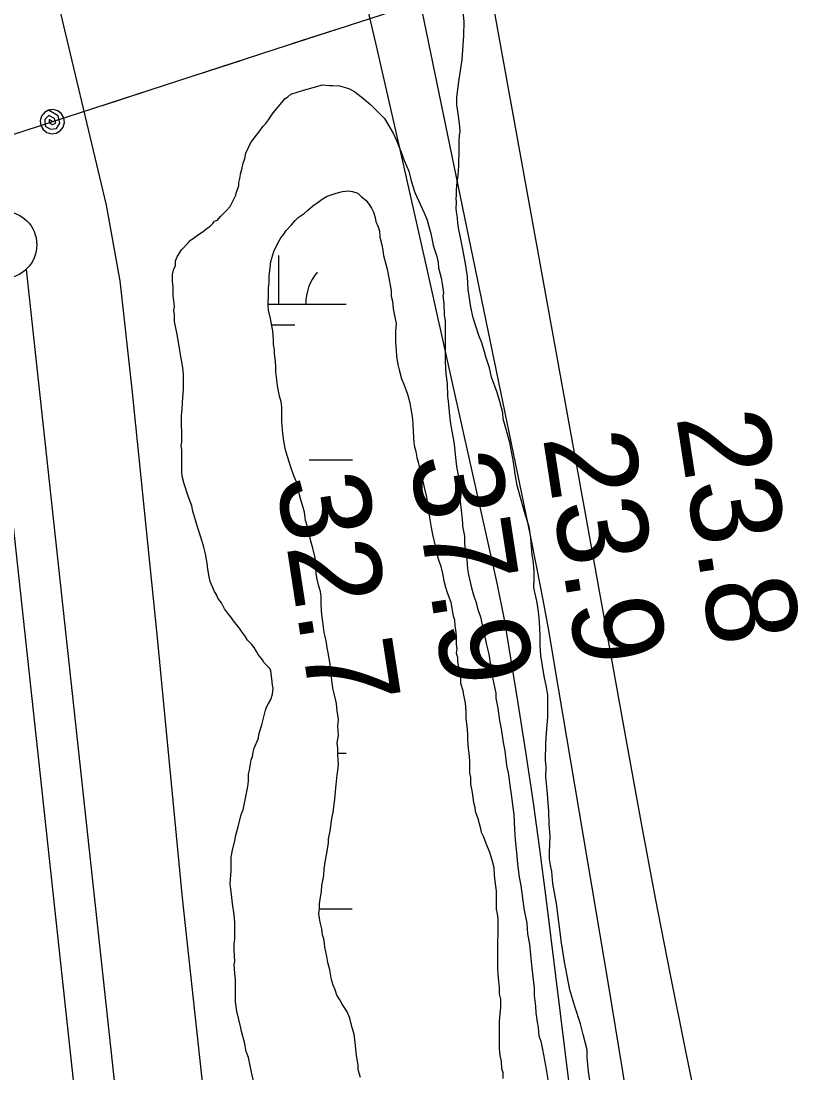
# Model space of a CAD drawing. Extents: x 3250478 to 3288318, y 788638 to 816472.
# Drawn here: x 3273546 to 3274126, y 803965 to 804744 of the extents above; entities that cross this region are included whole.
import ezdxf

# ---------------------------------------------------------------- set-up
doc = ezdxf.new("R2010")
doc.units = 0
for name, color, linetype in [('V-LEVE-TOET', 7, 'Continuous'), ('V-RIVR-RANG', 7, 'Continuous'), ('V-SITE-VEGE', 7, 'Continuous'), ('V-SURV-LINE', 7, 'Continuous'), ('V-TOPO-MAJR', 7, 'Continuous'), ('V-TOPO-MINR', 7, 'Continuous'), ('V-UTIL-LINE', 7, 'Continuous'), ('V-WETL-SWMP', 7, 'Continuous')]:
    doc.layers.add(name, color=color, linetype=linetype)

msp = doc.modelspace()

# ---------------------------------------------------------------- linework, layer by layer
at = {"layer": 'V-LEVE-TOET'}
msp.add_lwpolyline([(3273690.87, 803864.95), (3273665.92, 804094.69), (3273646.98, 804289.91), (3273628.68, 804471.49), (3273619.65, 804551.83), (3273609.58, 804607.88), (3273570.85, 804771.11)], dxfattribs=at)
at = {"layer": 'V-SITE-VEGE'}
for points in [[(3273968.61, 803954.78), (3273966.7, 803965.97), (3273965.67, 803976.31), (3273965.86, 803982.07), (3273962.8, 803993.53), (3273960.95, 804001.26), (3273956.71, 804014.15), (3273953.05, 804026.46), (3273948.97, 804047.4), (3273946.73, 804061.46), (3273943.09, 804090.46), (3273940.26, 804105.38), (3273939.53, 804114.29), (3273938.6, 804118.88), (3273937.95, 804123.47), (3273937.87, 804128.36), (3273938.25, 804140.16), (3273937.52, 804149.65), (3273937.37, 804158.85), (3273936.25, 804174.37), (3273935.22, 804184.43), (3273935.39, 804191.91), (3273935.03, 804196.51), (3273935.11, 804208.89), (3273935.56, 804216.95), (3273936.52, 804228.47), (3273936.69, 804235.38), (3273936.54, 804244.88), (3273935.58, 804250.9), (3273934.01, 804258.93), (3273931.46, 804274.14), (3273931.05, 804281.33), (3273930.93, 804289.1), (3273930.48, 804299.16), (3273929.77, 804306.92), (3273928.81, 804313.23), (3273927.25, 804320.11), (3273926.65, 804322.12), (3273926.31, 804324.99), (3273926.5, 804331.04), (3273926.4, 804337.08), (3273925.7, 804344.83), (3273925.06, 804348.57), (3273923.99, 804361.5), (3273922.71, 804369.53), (3273919.06, 804381.56), (3273913.86, 804400.18), (3273912.6, 804407.06), (3273911.28, 804417.4), (3273908.45, 804432.03), (3273903.56, 804449.5), (3273903.2, 804454.1), (3273901.05, 804462.41), (3273899.21, 804469), (3273895, 804480.44), (3273893.45, 804487.32), (3273890.72, 804495.62), (3273889.8, 804499.34), (3273887.68, 804505.93), (3273885.57, 804511.36), (3273883.16, 804518.23), (3273881.33, 804524.53), (3273879.48, 804532.27), (3273877.54, 804545.47), (3273877.09, 804554.96), (3273875.81, 804563.29), (3273873.6, 804575.33), (3273872.04, 804582.79), (3273870.46, 804591.11), (3273869.83, 804594.55), (3273869.76, 804598.58), (3273869.14, 804601.45), (3273868.79, 804605.18), (3273869, 804610.36), (3273868.67, 804612.66), (3273868.92, 804615.25), (3273868.86, 804618.42), (3273869.08, 804622.74), (3273870.11, 804630.24), (3273870.57, 804637.15), (3273870.95, 804649.53), (3273870.85, 804654.99), (3273871.06, 804659.89), (3273871.6, 804662.2), (3273871.54, 804666.23), (3273870.9, 804669.96), (3273870.55, 804673.98), (3273869.26, 804682.31), (3273869.17, 804687.77), (3273870.44, 804697.86), (3273873.04, 804715.46), (3273874.46, 804733.61), (3273874.58, 804743.97), (3273871.48, 804775.57)], [(3273710.72, 804639.08), (3273712.03, 804642.59), (3273712.9, 804646.54), (3273716.41, 804654.45), (3273722.55, 804661.92), (3273725.62, 804666.32), (3273727.37, 804668.07), (3273729.57, 804671.15), (3273733.08, 804676.42), (3273741.85, 804686.97), (3273744.04, 804688.29), (3273746.24, 804690.05), (3273755.45, 804693.13), (3273765.55, 804695.78), (3273769.5, 804697.1), (3273774.77, 804696.66), (3273776.97, 804696.67), (3273782.24, 804696.23), (3273787.51, 804694.92), (3273789.71, 804694.04), (3273793.66, 804691.85), (3273800.25, 804686.59), (3273805.53, 804682.2), (3273815.64, 804672.11), (3273822.24, 804660.7), (3273824.44, 804655.87), (3273827.96, 804647.09), (3273830.16, 804640.95), (3273833.68, 804633.05), (3273835.44, 804626.02), (3273838.08, 804617.24), (3273844.69, 804602.76), (3273846.89, 804597.49), (3273849.97, 804586.95), (3273851.74, 804578.17), (3273852.62, 804575.1), (3273854.38, 804569.83), (3273855.26, 804565.44), (3273855.7, 804561.49), (3273857.47, 804554.02), (3273858.35, 804549.63), (3273859.24, 804543.05), (3273858.8, 804540.85), (3273859.68, 804535.14), (3273859.69, 804526.36), (3273860.57, 804522.41), (3273860.6, 804492.11), (3273861.05, 804482.89), (3273861.94, 804475.86), (3273862.39, 804466.2), (3273862.83, 804462.69), (3273863.72, 804452.15), (3273864.6, 804446), (3273866.81, 804433.71), (3273867.25, 804430.64), (3273868.14, 804420.98), (3273869.02, 804414.39), (3273870.79, 804405.17), (3273871.24, 804395.51), (3273871.24, 804392.44), (3273872.57, 804379.7), (3273873.45, 804372.24), (3273873.46, 804370.04), (3273874.78, 804362.58), (3273874.79, 804357.31), (3273875.67, 804350.28), (3273876.56, 804345.45), (3273877, 804338.43), (3273877.88, 804334.04), (3273880.09, 804324.38), (3273881.85, 804318.23), (3273883.17, 804314.28), (3273884.94, 804307.7), (3273886.69, 804302.87)], [(3273714.67, 804186.33), (3273715.54, 804189.4), (3273715.98, 804192.48), (3273716.85, 804196.87), (3273717.73, 804199.51), (3273718.17, 804202.58), (3273719.04, 804205.66), (3273722.11, 804213.12), (3273722.54, 804215.76), (3273724.73, 804222.79), (3273727.36, 804233.77), (3273728.23, 804235.97), (3273729.55, 804238.6), (3273731.3, 804241.68), (3273732.61, 804245.63), (3273733.05, 804250.02), (3273732.61, 804252.22), (3273732.17, 804257.05), (3273731.28, 804262.76), (3273731.28, 804263.2), (3273730.4, 804264.95), (3273726.45, 804268.9), (3273725.12, 804271.09), (3273722.05, 804275.04), (3273720.73, 804277.24), (3273718.97, 804280.31), (3273717.21, 804282.5), (3273714.13, 804285.57), (3273712.37, 804288.65), (3273709.29, 804292.6), (3273707.98, 804294.79), (3273703.58, 804300.06), (3273702.26, 804302.25), (3273699.18, 804305.76), (3273696.98, 804308.83), (3273694.78, 804313.22), (3273692.15, 804316.73), (3273691.26, 804318.93), (3273689.51, 804321.56), (3273686.43, 804329.02), (3273685.54, 804332.54), (3273684.66, 804338.24), (3273684.22, 804342.63), (3273682.89, 804349.66), (3273681.57, 804354.49), (3273679.37, 804361.95), (3273676.72, 804370.29), (3273673.64, 804381.27), (3273672.76, 804385.22), (3273670.11, 804392.24), (3273667.03, 804401.46), (3273665.71, 804407.17), (3273665.27, 804410.68), (3273665.25, 804426.93), (3273664.81, 804429.56), (3273665.25, 804432.64), (3273665.23, 804451.96), (3273665.66, 804456.79), (3273666.09, 804465.57), (3273666.53, 804471.28), (3273666.52, 804482.7), (3273666.07, 804487.53), (3273664.74, 804495.87), (3273663.86, 804500.26), (3273662.1, 804510.8), (3273659.89, 804521.78), (3273659.89, 804527.05), (3273659.44, 804529.68), (3273659.88, 804533.19), (3273658.99, 804541.1), (3273658.99, 804547.24), (3273658.54, 804551.64), (3273658.54, 804556.47), (3273659.41, 804560.86), (3273660.73, 804563.06), (3273660.72, 804566.57), (3273662.04, 804570.08), (3273665.11, 804574.92), (3273670.37, 804580.19), (3273671.69, 804581.95), (3273673.88, 804583.27), (3273676.08, 804585.03), (3273681.34, 804588.55), (3273683.98, 804590.74), (3273686.61, 804592.5), (3273688.36, 804594.26), (3273689.68, 804596.02), (3273691.88, 804596.9), (3273694.07, 804599.54), (3273698.46, 804603.93), (3273701.09, 804607.01), (3273703.28, 804610.96), (3273705.47, 804615.36), (3273705.91, 804617.55), (3273706.78, 804620.19), (3273707.66, 804622.38), (3273707.66, 804624.58), (3273708.53, 804628.54), (3273708.97, 804631.17), (3273709.84, 804634.24), (3273710.72, 804639.08)], [(3273886.69, 804302.87), (3273888.46, 804294.53), (3273889.78, 804289.26), (3273891.11, 804282.23), (3273892.87, 804275.21), (3273894.64, 804264.23), (3273895.96, 804256.77), (3273898.17, 804246.23), (3273898.17, 804242.72), (3273899.5, 804235.26), (3273900.82, 804226.03), (3273902.15, 804219.89), (3273903.47, 804209.79), (3273904.8, 804203.64), (3273906.12, 804192.67), (3273907.45, 804186.08), (3273908.78, 804175.98), (3273909.22, 804173.34), (3273911.43, 804156.22), (3273911.88, 804145.68), (3273912.33, 804137.78), (3273913.65, 804125.92), (3273914.1, 804119.77), (3273915.43, 804110.11), (3273916.75, 804103.97), (3273918.96, 804086.84), (3273921.17, 804075.87), (3273921.62, 804067.96), (3273922.94, 804060.5), (3273923.83, 804052.6), (3273924.72, 804042.5), (3273925.6, 804036.35), (3273926.48, 804027.57), (3273926.49, 804022.3), (3273927.38, 804014.4), (3273927.82, 804009.57), (3273928.7, 804002.54), (3273929.59, 803998.59), (3273930.03, 803992.44), (3273931.35, 803988.49), (3273932.67, 803982.34), (3273934.88, 803970.49), (3273937.53, 803954.24)], [(3273718.84, 803957.98), (3273717.08, 803965.45), (3273715.75, 803971.59), (3273714.87, 803976.42), (3273713.11, 803980.81), (3273711.79, 803987.84), (3273709.58, 803995.74), (3273709.14, 803998.38), (3273706.06, 804010.67), (3273705.17, 804017.69), (3273705.15, 804034.38), (3273704.71, 804038.77), (3273704.27, 804045.36), (3273704.7, 804047.55), (3273704.25, 804055.9), (3273704.25, 804060.29), (3273704.69, 804064.24), (3273704.67, 804076.54), (3273704.23, 804082.24), (3273702.9, 804090.59), (3273702.46, 804094.98), (3273701.58, 804101.12), (3273701.13, 804105.08), (3273702, 804114.74), (3273701.99, 804124.84), (3273702.87, 804130.11), (3273704.62, 804137.14), (3273705.49, 804141.09), (3273707.24, 804147.24), (3273709.43, 804156.46), (3273710.74, 804159.98), (3273714.24, 804177.11), (3273714.67, 804181.06), (3273714.67, 804186.33)]]:
    msp.add_lwpolyline(points, dxfattribs=at)
at = {"layer": 'V-SURV-LINE'}
for points in [[(3273666.85, 803204.82), (3273520.1, 804557.07)], [(3273549.92, 804560.32), (3273696.68, 803208.07)]]:
    msp.add_lwpolyline(points, dxfattribs=at)
msp.add_circle((3273532.85, 804578.55), 25, dxfattribs=at)
at = {"layer": 'V-TOPO-MAJR'}
msp.add_lwpolyline([(3273838.68, 804774.89), (3273849.71, 804720.8), (3273923.55, 804363.17), (3273928.34, 804339.34), (3273932.94, 804315.47), (3273937.29, 804291.56), (3273941.45, 804267.61), (3273981.27, 804030.82), (3273991.88, 803966.07), (3274002.12, 803901.28), (3274011.81, 803836.39), (3274021.13, 803771.45), (3274034, 803679.06), (3274036.68, 803660.28), (3274039.44, 803641.52), (3274042.33, 803622.78), (3274044.52, 803608.99)], dxfattribs=at)
at = {"layer": 'V-TOPO-MINR'}
for points in [[(3273844.91, 805038.03), (3273953.93, 804436.8), (3273957.39, 804417.67), (3273960.85, 804398.54), (3273964.3, 804379.41), (3273967.75, 804360.28), (3273971.19, 804341.14), (3273974.63, 804322.01), (3273978.07, 804302.88), (3273981.5, 804283.74), (3273995.07, 804208.2), (3274005.5, 804151.33), (3274016.21, 804094.52), (3274027.34, 804037.79), (3274038.75, 803981.11), (3274100.59, 803679.62), (3274103.57, 803664.91), (3274106.49, 803650.19), (3274109.34, 803635.45), (3274112.13, 803620.7), (3274153.86, 803397.07), (3274168.46, 803316.24), (3274182.44, 803235.3), (3274190.32, 803186.22)], [(3273789.76, 804810.11), (3273809.05, 804726.99), (3273828.15, 804643.83), (3273846.98, 804560.61), (3273865.61, 804477.34), (3273898.81, 804327.78), (3273900.63, 804319.24), (3273902.35, 804310.69), (3273903.93, 804302.11), (3273905.42, 804293.52), (3273914.38, 804238.87), (3273920.07, 804202.9), (3273925.47, 804166.89), (3273930.45, 804130.83), (3273935.15, 804094.72), (3273981.69, 803720.1), (3273987.22, 803677.79), (3273993.12, 803635.54), (3273999.58, 803593.36), (3274003.53, 803568.95)]]:
    msp.add_lwpolyline(points, dxfattribs=at)
at = {"layer": 'V-UTIL-LINE'}
for points in [[(3267768.93, 795051.98), (3267595.67, 796245.38), (3267428.9, 797433.42), (3267186.06, 798668.26), (3266836.48, 800535.41), (3266601.41, 801827.17), (3266502.44, 802344.08), (3267033.54, 802517.88), (3268674.42, 803054.43), (3270333.6, 803588.95), (3271983.5, 804153.96), (3273734.48, 804723.43), (3276865.71, 805743.97)], [(3273747.25, 804727.59), (3273779.57, 804738.13)], [(3273676.88, 804704.7), (3273709.21, 804715.21)], [(3273606.51, 804681.81), (3273638.84, 804692.33)], [(3273569.42, 804669.75), (3273567.13, 804671.49), (3273567.04, 804669.17), (3273569.26, 804667.56), (3273571.93, 804668.77), (3273571.03, 804672.04), (3273566.91, 804674.27), (3273563.77, 804671.38), (3273563.99, 804666.52), (3273567.96, 804664.25), (3273572.41, 804664.67), (3273575, 804668.74), (3273573.61, 804674.07), (3273566.64, 804678.31), (3273563.57, 804676.59), (3273561.4, 804673.83), (3273560.45, 804670.45), (3273560.86, 804666.97), (3273562.58, 804663.9), (3273565.34, 804661.73), (3273568.72, 804660.78), (3273572.2, 804661.19), (3273575.27, 804662.91), (3273577.44, 804665.67), (3273578.39, 804669.05), (3273577.98, 804672.53), (3273576.26, 804675.6), (3273573.5, 804677.77), (3273570.12, 804678.72), (3273566.64, 804678.31)]]:
    msp.add_lwpolyline(points, dxfattribs=at)
at = {"layer": 'V-WETL-SWMP'}
for p, q in [((3273737.23, 804534.67), (3273737.24, 804570.67)), ((3273729.29, 804534.68), (3273787.23, 804534.66)), ((3273731.98, 804519.24), (3273749.22, 804519.24)), ((3273759.78, 804419.23), (3273791.78, 804419.23)), ((3273780.96, 804201.99), (3273787.13, 804201.98)), ((3273767.4, 804086.56), (3273791.69, 804086.55))]:
    msp.add_line(p, q, dxfattribs=at)
for points in [[(3273773.86, 804276.41), (3273772.98, 804279.92), (3273772.54, 804283.88), (3273771.66, 804288.27), (3273770.77, 804291.34), (3273769.89, 804299.24), (3273769.45, 804302.75), (3273769, 804307.15), (3273768.56, 804312.85), (3273768.55, 804317.68), (3273768.11, 804321.64), (3273766.79, 804325.59), (3273765.47, 804331.73), (3273765.02, 804335.25), (3273764.58, 804338.76), (3273764.14, 804343.15), (3273764.13, 804346.66), (3273762.37, 804353.69), (3273761.05, 804358.96), (3273759.73, 804364.66), (3273758.4, 804369.49), (3273757.08, 804374.32), (3273756.2, 804380.47), (3273755.31, 804383.98), (3273753.55, 804389.69), (3273752.67, 804393.2), (3273751.35, 804398.47), (3273750.47, 804402.86), (3273748.27, 804407.25), (3273746.06, 804413.83), (3273745.18, 804416.91), (3273742.54, 804425.69), (3273741.66, 804428.76), (3273740.77, 804434.91), (3273740.33, 804438.86), (3273739.45, 804447.64), (3273739.44, 804453.79), (3273739.44, 804458.18), (3273738.99, 804462.13), (3273737.67, 804466.52), (3273736.35, 804473.98), (3273735.9, 804478.38), (3273735.02, 804484.52), (3273735.01, 804488.91), (3273734.57, 804494.18), (3273734.13, 804497.7), (3273734.12, 804500.77), (3273733.24, 804504.72), (3273733.24, 804508.23), (3273732.79, 804514.82), (3273731.91, 804519.65), (3273731.03, 804524.04), (3273729.7, 804530.19), (3273729.26, 804534.14), (3273729.69, 804541.6), (3273729.69, 804546.44), (3273730.12, 804550.83), (3273730.12, 804555.66), (3273730.55, 804559.17), (3273731.43, 804566.2), (3273733.61, 804573.67), (3273736.24, 804579.38), (3273738.87, 804583.77), (3273741.07, 804586.41), (3273742.82, 804589.05), (3273746.77, 804593.44), (3273749.4, 804596.52), (3273751.59, 804598.71), (3273755.98, 804601.79), (3273758.62, 804603.99), (3273762.56, 804607.51), (3273765.64, 804609.71), (3273770.02, 804612.78), (3273773.1, 804614.54), (3273779.68, 804616.75), (3273784.51, 804618.07), (3273788.9, 804618.51), (3273791.98, 804618.08), (3273795.93, 804616.76), (3273798.57, 804614.13), (3273801.64, 804611.5), (3273804.28, 804608.43), (3273806.04, 804605.79), (3273807.36, 804602.72), (3273808.68, 804598.77), (3273809.12, 804595.7), (3273810.88, 804591.74), (3273811.77, 804588.67), (3273812.21, 804584.28), (3273813.53, 804578.57), (3273814.41, 804574.62), (3273814.86, 804570.67), (3273816.62, 804564.08), (3273817.5, 804560.57), (3273818.38, 804556.62), (3273819.71, 804548.72), (3273820.59, 804544.33), (3273820.6, 804540.38), (3273821.48, 804536.86), (3273821.92, 804531.16), (3273823.25, 804525.01)], [(3273823.25, 804525.01), (3273824.13, 804520.18), (3273823.69, 804514.91), (3273823.7, 804509.2), (3273823.7, 804506.13), (3273824.15, 804500.42), (3273824.59, 804496.03), (3273825.48, 804489.88), (3273826.36, 804485.93), (3273828.12, 804479.34), (3273829.88, 804475.39), (3273832.52, 804467.93), (3273834.29, 804461.34), (3273835.17, 804456.95), (3273836.05, 804451.25), (3273836.5, 804446.42), (3273836.94, 804440.27), (3273837.39, 804431.93), (3273837.83, 804428.85), (3273838.71, 804425.34), (3273839.59, 804420.95), (3273840.48, 804417.44), (3273841.36, 804414.36), (3273842.68, 804409.54), (3273843.56, 804405.58), (3273845.33, 804397.68), (3273846.65, 804391.53), (3273847.09, 804388.02), (3273848.42, 804381), (3273848.86, 804376.61), (3273850.18, 804369.14), (3273851.07, 804363.87), (3273852.83, 804356.41), (3273853.71, 804352.46), (3273855.48, 804345.87), (3273857.24, 804340.17), (3273858.56, 804334.9), (3273859.44, 804329.63), (3273860.77, 804324.8), (3273862.09, 804320.85), (3273864.73, 804313.83), (3273865.61, 804308.99), (3273866.49, 804303.73), (3273867.38, 804300.65), (3273867.82, 804296.26), (3273868.26, 804293.19), (3273868.7, 804288.8), (3273868.71, 804282.65), (3273869.15, 804279.14), (3273868.72, 804276.06), (3273869.6, 804272.99), (3273869.6, 804269.48), (3273870.93, 804263.33), (3273871.81, 804257.18), (3273871.81, 804253.67), (3273873.57, 804248.4), (3273874.02, 804244.89), (3273875.34, 804239.18), (3273875.79, 804232.6), (3273875.79, 804227.77), (3273876.67, 804221.62), (3273877.12, 804215.91), (3273877.12, 804211.96), (3273877.57, 804205.37), (3273878.01, 804201.86), (3273878.46, 804196.15), (3273878.46, 804192.64), (3273878.46, 804187.37), (3273879.35, 804183.85), (3273879.35, 804178.59), (3273880.23, 804174.2), (3273881.12, 804168.93), (3273881.56, 804165.41), (3273882.44, 804161.9), (3273882.88, 804158.83), (3273884.64, 804153.56), (3273886.41, 804146.97), (3273887.29, 804143.46), (3273889.05, 804139.95), (3273890.81, 804135.12), (3273893.45, 804128.54), (3273895.21, 804122.83), (3273896.54, 804117.12), (3273896.98, 804111.42), (3273897.42, 804107.02), (3273898.31, 804099.56), (3273898.31, 804095.17), (3273898.32, 804089.9), (3273898.32, 804086.39), (3273899.2, 804082.87), (3273899.65, 804079.36), (3273899.65, 804075.85), (3273899.65, 804071.46), (3273899.66, 804067.07), (3273899.22, 804062.67), (3273899.23, 804057.84), (3273899.23, 804052.57), (3273899.24, 804048.62), (3273899.24, 804042.47), (3273899.69, 804038.52), (3273900.13, 804032.81)], [(3273797.88, 803961.57), (3273796.12, 803967.28), (3273796.12, 803970.79), (3273794.79, 803977.82), (3273793.9, 803987.48), (3273793.02, 803993.63), (3273791.7, 803998.46), (3273789.94, 804005.48), (3273787.73, 804010.75), (3273784.22, 804016.01), (3273782.46, 804019.09), (3273780.26, 804022.6), (3273778.94, 804026.55), (3273777.62, 804030.06), (3273776.29, 804034.01), (3273774.97, 804041.47), (3273773.65, 804046.74), (3273772.76, 804051.13), (3273771.44, 804058.16), (3273771, 804061.23), (3273770.56, 804064.31), (3273769.67, 804067.38), (3273769.23, 804071.77), (3273767.91, 804076.6), (3273767.47, 804079.67), (3273767.02, 804082.74), (3273767.46, 804087.14), (3273767.46, 804090.21), (3273767.89, 804093.72), (3273768.77, 804099.43), (3273769.2, 804103.83), (3273770.51, 804111.29), (3273770.95, 804116.12), (3273771.82, 804122.71), (3273773.13, 804129.3), (3273774, 804135.45), (3273774, 804138.52), (3273775.31, 804144.23), (3273775.74, 804147.75), (3273776.62, 804153.46), (3273777.49, 804157.85), (3273778.36, 804164), (3273778.8, 804167.51), (3273779.23, 804173.66), (3273779.67, 804178.49), (3273780.54, 804185.96), (3273780.97, 804189.03), (3273781.41, 804193.86), (3273780.96, 804200.89), (3273780.96, 804205.28), (3273780.52, 804209.67), (3273781.39, 804214.94), (3273780.94, 804221.96), (3273781.38, 804226.8), (3273780.49, 804233.38), (3273780.05, 804238.65), (3273778.28, 804246.11), (3273777.4, 804250.07), (3273776.52, 804256.21), (3273776.08, 804260.17), (3273775.19, 804264.99), (3273775.19, 804268.07), (3273774.31, 804273.34), (3273773.86, 804276.41)], [(3273900.13, 804032.81), (3273900.57, 804028.86), (3273900.58, 804023.59), (3273901.46, 804019.64), (3273901.47, 804013.49), (3273901.03, 804008.66), (3273900.6, 804003.39), (3273900.6, 803996.8), (3273900.61, 803990.66), (3273900.62, 803986.27), (3273900.62, 803983.19), (3273901.06, 803977.92), (3273901.95, 803973.53), (3273902.39, 803968.26), (3273903.27, 803965.19), (3273903.27, 803960.8)]]:
    msp.add_lwpolyline(points, dxfattribs=at)
msp.add_arc((3273792.47, 804535.13), 35.25, 139.21151, 180.75517, dxfattribs=at)

# ---------------------------------------------------------------- texts
at = {"layer": 'V-RIVR-RANG'}
for s, p in [('23.8', (3274031.76, 804451.18)), ('23.9', (3273932.92, 804435.98)), ('37.9', (3273834.12, 804420.51)), ('32.7', (3273735.36, 804404.79))]:
    msp.add_text(s, height=67, rotation=278.75833, dxfattribs=at).set_placement(p)

doc.saveas('drawing.dxf')
